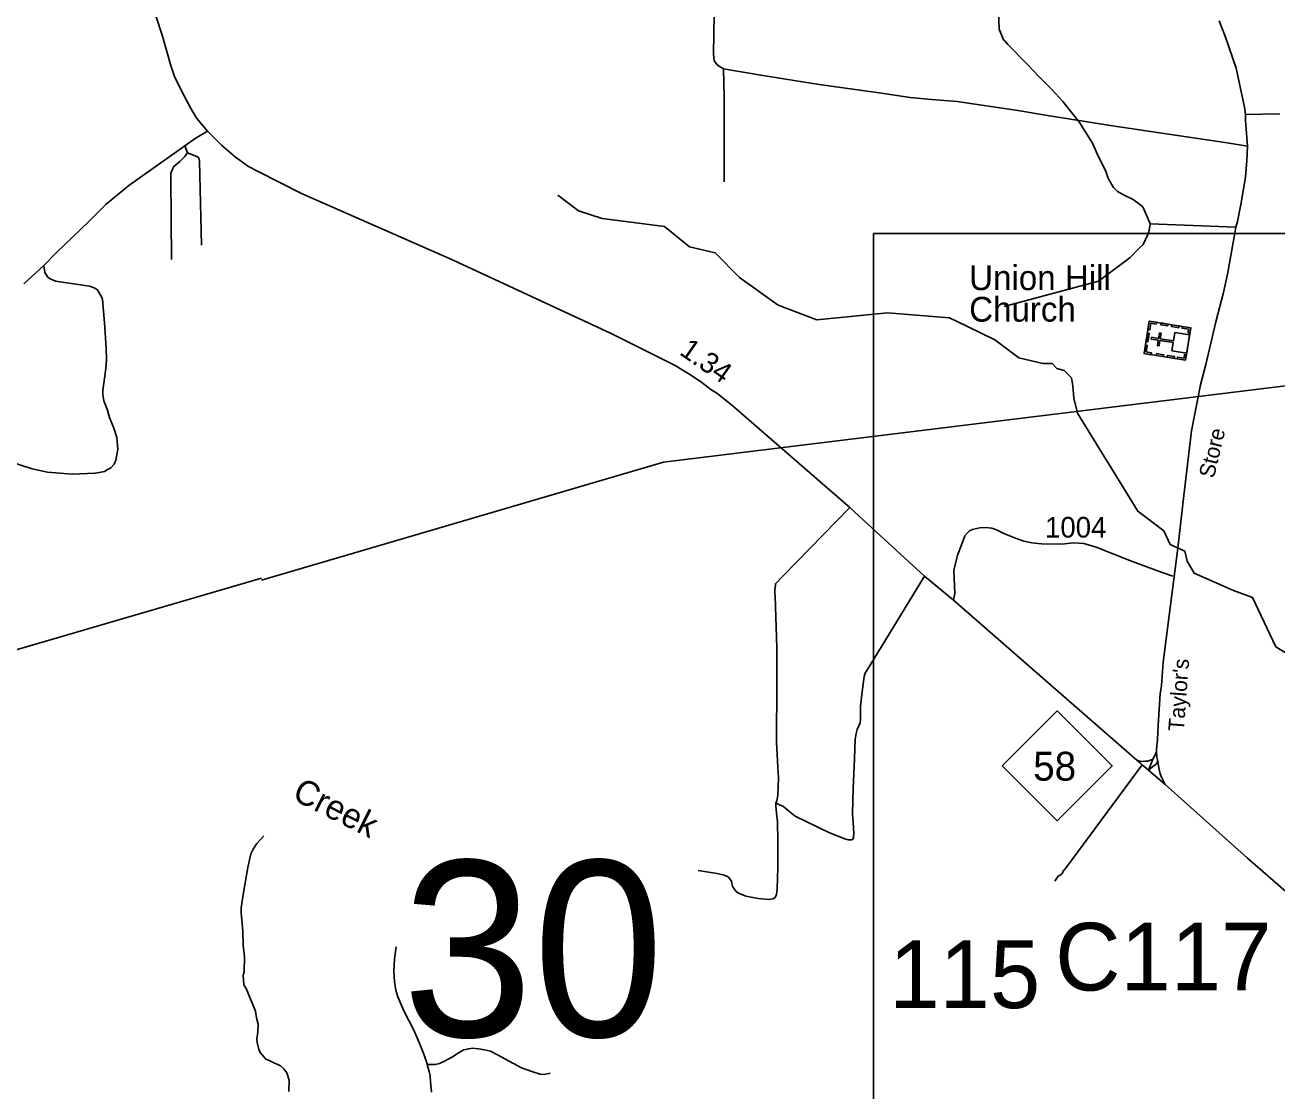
# Model space of a CAD drawing. Extents: x 2220236 to 2384410, y 720751 to 894131.
# Drawn here: x 2294491 to 2302079, y 812961 to 819421 of the extents above; entities that cross this region are included whole.
import ezdxf

# ---------------------------------------------------------------- set-up
doc = ezdxf.new("R2010")
doc.units = 0
doc.layers.add('Default', color=7, linetype='Continuous')

msp = doc.modelspace()

# ---------------------------------------------------------------- linework, layer by layer
at = {"layer": 'Default'}
for p, q in [((2295458.9, 818689.8), (2295476, 818647.8)), ((2301327.3, 814972.8), (2301301.2, 814904.9))]:
    msp.add_line(p, q, dxfattribs=at)
for points in [[(2295924, 816056.1), (2298361.2, 816772.1), (2303102.7, 817354.9), (2310903.7, 819186.1), (2317962.4, 822463)], [(2295597.3, 818777.9), (2295532.5, 818855.2), (2295496, 818915), (2295455.2, 818992.4), (2295399.8, 819102.9), (2295373.4, 819182.3), (2295323.9, 819353), (2295166.8, 819836.2)], [(2298725.1, 819156.3), (2298687.5, 819177.6), (2298668, 819203.7), (2298664.7, 819246.1), (2298668, 819487.6)], [(2300390.8, 819506.9), (2300396.1, 819396.9), (2300420.8, 819331.2), (2300428.8, 819325.4), (2300447.1, 819303.5), (2300564.2, 819184.9), (2300637, 819107.6), (2300714, 819030.5), (2300780.6, 818957.2), (2300882, 818830.3), (2300961.3, 818705.3), (2301000.1, 818617.7), (2301024.6, 818572.1), (2301043.1, 818530.2), (2301053.4, 818498.4), (2301063.7, 818476.4), (2301069.8, 818468.7), (2301075.4, 818457.3), (2301088, 818436.2), (2301111.9, 818412.3), (2301149.9, 818392.6), (2301207.6, 818364.4), (2301240, 818339.1), (2301265.3, 818319.4), (2301289.2, 818268.7), (2301310.3, 818216.6), (2301830.3, 818196.8)], [(2301728.9, 819447.3), (2301767.9, 819347.7), (2301832, 819160.4), (2301882.5, 818923.2), (2301887.9, 818879), (2301889.4, 818843.3), (2301901.2, 818686.8), (2301895.8, 818601.4), (2301889, 818499.3), (2301860.8, 818333.1), (2301839.9, 818231), (2301830.3, 818196.8), (2301824.2, 818160.8), (2301779.3, 817912.5), (2301754.7, 817800.2), (2301708.6, 817621.9), (2301647.3, 817363.3), (2301616.7, 817241), (2301578.7, 817054.6), (2301561.6, 816962.5), (2301514.6, 816570.8), (2301478.5, 816250), (2301388.9, 815559.4), (2301378.4, 815419.3), (2301370.9, 815367.2), (2301359, 815177.2), (2301354.8, 815090.1), (2301349.3, 815031.9), (2301348.1, 815016.6), (2301351.6, 814985.1), (2301357.4, 814958.8), (2301362.4, 814919.7), (2301371, 814882.3), (2301379.3, 814863.8), (2301400.9, 814817.8)], [(2298725.1, 819156.3), (2298950.2, 819116.9), (2299304.7, 819062), (2299667.7, 819009.9), (2299856.2, 818981.8), (2299985.7, 818970.5), (2300140.4, 818957.8), (2300291, 818935.3), (2300507.7, 818902.9), (2300687.7, 818873.4), (2301081.7, 818811.4), (2301477, 818752.3), (2301776.7, 818707.2), (2301901.2, 818686.8)], [(2298725.1, 819156.3), (2298727.9, 818988.8), (2298729.3, 818766.4), (2298729.3, 818618.5), (2298729.3, 818470.7)], [(2301887.9, 818879), (2302096.1, 818883.2)], [(2294484.2, 817852.9), (2294604.1, 817963.9), (2294680.3, 818040.2), (2294877.5, 818230.8), (2294981.8, 818336.4), (2295120.5, 818449.5), (2295458.9, 818689.8), (2295523, 818734), (2295597.3, 818777.9)], [(2301400.9, 814817.8), (2301301.2, 814904.9), (2301262.2, 814938.5), (2301253.2, 814946.7), (2301229.9, 814966), (2300119.5, 815935.4), (2299941.9, 816081.4), (2299625.3, 816371.9), (2299489.6, 816496.5), (2298773.3, 817120.4), (2298684.7, 817189.5), (2298648.3, 817213), (2298594, 817254.4), (2298531.4, 817297.8), (2298430.9, 817358.7), (2298043, 817552.4), (2297085.3, 817997), (2296166.5, 818399.6), (2295899.4, 818534.9), (2295845.2, 818564.3), (2295766.6, 818621.5), (2295681.9, 818692.8), (2295597.3, 818777.9)], [(2295476, 818647.8), (2295458.2, 818622.2), (2295428.3, 818595.1), (2295393.4, 818564.5), (2295384.2, 818548.8), (2295375.6, 818523.1), (2295374.9, 818496.1), (2295379.4, 817999.8)], [(2295476, 818647.8), (2295513, 818632.8), (2295537.2, 818622.9), (2295543.6, 818616.5), (2295549.3, 818595.8), (2295560.9, 818087.2)], [(2302207.3, 815570.3), (2302073.2, 815653.5), (2301931.7, 815951.3), (2301815.4, 815993.4), (2301576.8, 816099.6), (2301534.7, 816171.8), (2301520.6, 816232), (2301431.4, 816274.1), (2301393.3, 816356.3), (2301236.9, 816474.6), (2300869.6, 817068.5), (2300848.9, 817160.3), (2300842.9, 817234.5), (2300832.9, 817282.6), (2300788.8, 817326.7), (2300744.7, 817338.8), (2300716.6, 817370.9), (2300660.5, 817370.9), (2300514.1, 817404.9), (2300369.7, 817513.2), (2300199.3, 817595.4), (2300095, 817647.6), (2299719.2, 817677.3), (2299290.9, 817634.2), (2299055.8, 817723.8), (2298820.7, 817891.8), (2298674.3, 818041.5), (2298518.4, 818076.6), (2298367.3, 818199.8), (2297989.2, 818249.7), (2297846.6, 818295), (2297721.2, 818389.7)], [(2301310.3, 818216.6), (2301304.5, 818178.6), (2301303.1, 818168.8), (2301296.9, 818152.3), (2301267.4, 818091), (2301244.5, 818068.2), (2301189.1, 818012.7), (2300996.7, 817869.1), (2300425.9, 817715.7)], [(2299633.7, 818158.8), (2318694.1, 818158.8), (2318694.1, 801601.3), (2299633.7, 801601.3), (2299633.7, 818158.8)], [(2294390.5, 816777.5), (2294534.9, 816730.9), (2294627.1, 816711.8), (2294777.2, 816699.1), (2294915.1, 816706.4), (2294941, 816708.7), (2294972.9, 816715), (2294994.8, 816729.2), (2295010.7, 816737.2), (2295030.6, 816759.4), (2295040.3, 816783.6), (2295053.7, 816851.7), (2295046.9, 816921.6), (2295028.5, 816977.4), (2295003.8, 817043.1), (2294989.5, 817093), (2294969, 817144.8), (2294962.5, 817182.7), (2294962.2, 817206.7), (2294981, 817340.7), (2294984.5, 817392.8), (2294981.9, 817462.6), (2294972.5, 817616.6), (2294961, 817758.4), (2294957.1, 817770.3), (2294930.1, 817817), (2294910.5, 817827.8), (2294882.3, 817839.6), (2294676.2, 817869.6), (2294638.2, 817885.2), (2294628, 817895.2), (2294610.8, 817921.3), (2294604.1, 817963.9)], [(2299041.6, 814707.6), (2299047.3, 814720.2), (2299052.9, 814754), (2299055.7, 814801.9), (2299058.5, 814859.6), (2299054.3, 814924.4), (2299045.8, 815075), (2299047.3, 815432.6), (2299047, 815646.1), (2299037.6, 815959.9), (2299035.6, 815973.8), (2299035.1, 815999.8), (2299038.9, 816025.7), (2299038.9, 816035.7), (2299086.4, 816082.3), (2299489.6, 816496.5)], [(2300119.5, 815935.4), (2300126.4, 815976), (2300120.7, 816115.4), (2300142.4, 816207.7), (2300165.8, 816265.8), (2300188.3, 816325.2), (2300203.8, 816343.5), (2300216.4, 816356.1), (2300233.3, 816364.6), (2300250.7, 816368.7), (2300278.6, 816375.1), (2300312.6, 816375.3), (2300350.6, 816371.8), (2300378.8, 816362.2), (2300422.9, 816340.6), (2300495.3, 816311.3), (2300545.4, 816293.9), (2300593.5, 816282.5), (2300651.5, 816277.1), (2300743.4, 816276), (2300791.4, 816276.6), (2300845.3, 816283.2), (2300908.6, 816278.7), (2300983.2, 816256.2), (2301198.5, 816173.1), (2301382.8, 816102.7), (2301447.2, 816081.7)], [(2273011.9, 804991.9), (2273080.7, 805526.4), (2275815.2, 808732.5), (2277053.4, 810557.3), (2295924.6, 816068.2)], [(2299941.9, 816081.4), (2299613.5, 815541.7), (2299584, 815493.8), (2299577, 815472.7), (2299572.7, 815441.8), (2299564.3, 815379.8), (2299555.9, 815293.9), (2299554.5, 815215.1), (2299553.8, 815191.9), (2299545.3, 815173.6), (2299534.1, 815152.4), (2299528.4, 815128.5), (2299522.8, 815090.5), (2299518.6, 814973.7), (2299510.1, 814793.4), (2299507.3, 814645.6), (2299511.5, 814558.3), (2299514.4, 814517.5), (2299513, 814503.4), (2299511.5, 814496.4), (2299508.7, 814487.9), (2299504.5, 814483.7), (2299496.1, 814482.3), (2299479.2, 814483.7), (2299453.9, 814490.8), (2299358.2, 814530.2), (2299159.8, 814625.9), (2299117.6, 814659.7), (2299088.1, 814685), (2299064.1, 814696.3), (2299041.6, 814707.6)], [(2301348.1, 815016.6), (2301337.8, 814989.8), (2301327.3, 814972.8)], [(2301262.2, 814938.5), (2300802.6, 814317.6), (2300782.7, 814293.4), (2300778.8, 814281.2), (2300765.1, 814269.3), (2300753.2, 814263), (2300733.4, 814232.8)], [(2301327.3, 814972.8), (2301297.2, 814960.8), (2301279.5, 814959.3), (2301269.1, 814958.8), (2301248.7, 814960.8), (2301229.9, 814966)], [(2301357.4, 814958.8), (2301344.3, 814939.7), (2301324.3, 814925.7), (2301301.2, 814904.9)], [(2303026.8, 813458), (2302964.3, 813503.2), (2302226.3, 814089.1), (2301901.5, 814371.3), (2301400.9, 814817.8)], [(2299041.6, 814707.6), (2299042.3, 814688.6), (2299045.1, 814644.9), (2299052.2, 814591.4), (2299053.6, 814476), (2299053.6, 814315.5), (2299050.8, 814186), (2299045.1, 814152.2), (2299042.3, 814140.9), (2299035.3, 814132.5), (2299032.5, 814129.7), (2299024, 814125.4), (2299000.1, 814121.2), (2298977.6, 814122.6), (2298934, 814126.8), (2298860.8, 814142.3), (2298815.8, 814159.2), (2298801.7, 814170.5), (2298788.4, 814186.7), (2298779.9, 814202.2), (2298774.3, 814219.1), (2298772.9, 814231.7), (2298763.1, 814247.2), (2298751.8, 814259.9), (2298729.3, 814268.3), (2298685.7, 814278.2), (2298570.3, 814297.9)], [(2295939.3, 814507.1), (2295895.8, 814460.6), (2295874.1, 814426.5), (2295860.3, 814398.4), (2295841, 814316.2), (2295814.5, 814164), (2295801.3, 814070.1), (2295801.7, 814040.1), (2295810.7, 813932.1), (2295813.5, 813844.3), (2295820.2, 813774.4), (2295819.1, 813682.4), (2295813.3, 813662.4), (2295817.7, 813604.3), (2295832, 813582.6), (2295887.2, 813445.1), (2295893.6, 813405.2), (2295903.9, 813365.4), (2295902.5, 813317.2), (2295896.9, 813277.3), (2295897.1, 813255.3), (2295907.4, 813213.3), (2295915.6, 813193.4), (2295940.2, 813166.7), (2295951.1, 813154.8), (2295966.4, 813147.7), (2296003.5, 813130.4), (2296019.5, 813124.5), (2296039.6, 813112.7), (2296059.8, 813094.9), (2296078.1, 813071.3), (2296092.5, 813027.4), (2296089.2, 812957.5)], [(2296739.7, 813833.8), (2296731.3, 813762), (2296727, 813688.1), (2296731.3, 813624.8), (2296737.6, 813572), (2296750.3, 813531.9), (2296786.1, 813447.4), (2296847.3, 813329.1), (2296879, 813255.2), (2296908.5, 813183.4), (2296927.5, 813126.4), (2296928.7, 813122.3)], [(2297674.3, 813068.6), (2297639.5, 813060.6), (2297612.7, 813063.3), (2297563.1, 813079.3), (2297500.1, 813102.1), (2297425.1, 813141), (2297355.5, 813179.9), (2297311.3, 813202.7), (2297275.1, 813210.7), (2297240.3, 813217.4), (2297204.1, 813220.1), (2297180, 813217.4), (2297150.5, 813210.7), (2297122.4, 813194.6), (2297082.2, 813167.8), (2297034, 813141), (2297003.2, 813127.6), (2296977.7, 813120.9), (2296928.7, 813122.3)], [(2296928.7, 813122.3), (2296940.2, 813079.9), (2296946.5, 813052.5), (2296948.6, 813016.6), (2296955, 812953.2)]]:
    msp.add_lwpolyline(points, dxfattribs=at)
for points in [[(2301274, 817430.4), (2301305.3, 817627), (2301556.8, 817587), (2301525.5, 817390.4)], [(2301348.2, 817620.3), (2301346.4, 817609.1), (2301314.6, 817614.1), (2301308.2, 817574.1), (2301297.2, 817575.8), (2301305.4, 817627.1)], [(2301418.5, 817597.5), (2301375.8, 817604.3), (2301377.5, 817615.6), (2301420.3, 817608.8)], [(2301483.6, 817587.1), (2301440.9, 817593.9), (2301442.6, 817605.2), (2301485.4, 817598.4)], [(2301551.6, 817554.3), (2301540.2, 817556.1), (2301543.7, 817577.8), (2301503.8, 817584.2), (2301505.5, 817595.2), (2301556.8, 817587)], [(2301285.7, 817503.6), (2301293.8, 817554.7), (2301305.1, 817552.9), (2301297, 817501.8)], [(2301532.2, 817433), (2301549.9, 817543.7), (2301460.4, 817557.9), (2301452.4, 817507.9), (2301372, 817520.6), (2301377.2, 817553.2), (2301366.3, 817554.9), (2301361.1, 817522.4), (2301319.4, 817529), (2301317.6, 817517.6), (2301359.3, 817510.9), (2301354.1, 817478.2), (2301364.9, 817476.5), (2301370.1, 817509.2), (2301450.6, 817496.4), (2301442.8, 817447.2)], [(2301316.8, 817423.6), (2301318.6, 817434.8), (2301286.8, 817439.9), (2301293.2, 817479.9), (2301282.2, 817481.7), (2301274, 817430.4)], [(2301390.1, 817411.9), (2301347.3, 817418.7), (2301349.1, 817430), (2301391.8, 817423.2)], [(2301456.4, 817401.4), (2301413.7, 817408.2), (2301415.4, 817419.4), (2301458.2, 817412.6)], [(2301530.7, 817423.1), (2301519.3, 817424.9), (2301515.9, 817403.2), (2301475.9, 817409.5), (2301474.2, 817398.5), (2301525.5, 817390.4)], [(2300414.5, 814931.4), (2300747.5, 815264.4), (2301080.5, 814931.4), (2300747.5, 814598.4)]]:
    msp.add_lwpolyline(points, close=True, dxfattribs=at)

# ---------------------------------------------------------------- texts
for s, height, p in [('Union Hill', 150, (2300213.5, 817814.8)), ('Church', 150, (2300213.5, 817623.8)), ('1004', 125, (2300673.4, 816315.2)), ('58', 175, (2300601.6, 814841.7)), ('30', 1066.27, (2296776.9, 813290.6)), ('C117', 410.1, (2300734.9, 813570.1)), ('115', 410.1, (2299729.3, 813463.3))]:
    msp.add_text(s, height=height, dxfattribs=at).set_placement(p)
for s, height, rotation, p in [('1.34', 125, 325.26676, (2298451.3, 817429.3)), ('Store', 95, 76.66455, (2301696.9, 816670.5)), ("Taylor's", 95, 85.71315, (2301514.5, 815138.3)), ('Creek', 150, 333.30767, (2296103.4, 814731.8))]:
    msp.add_text(s, height=height, rotation=rotation, dxfattribs=at).set_placement(p)

doc.saveas('drawing.dxf')
